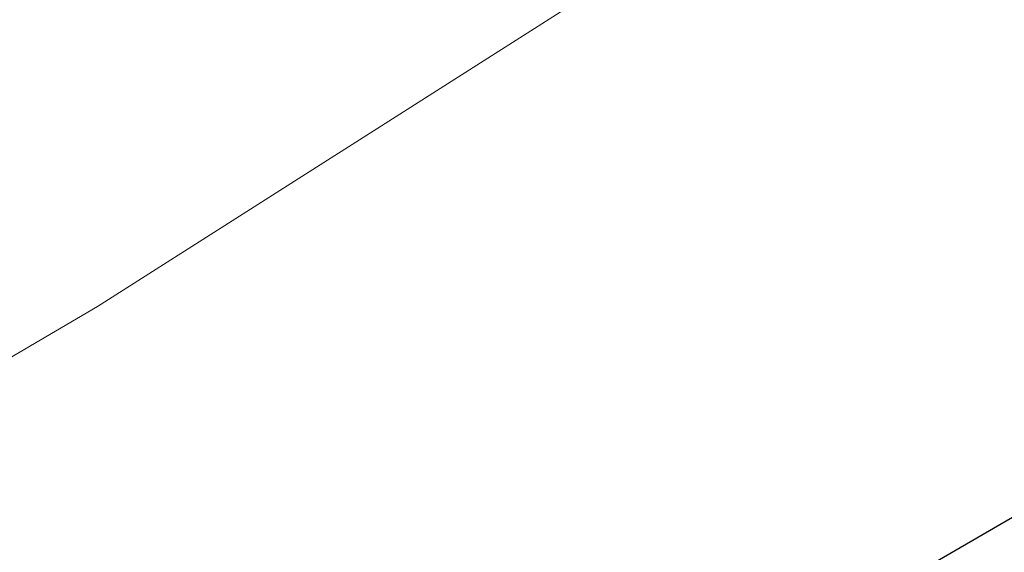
# Model space of a CAD drawing. Header units: metres. Extents: x 163628 to 167855, y 402678 to 405435.
# Tile 468 of 656: x 167389.083 to 167390.241, y 404859.355 to 404859.982. Entities that reach past the tile are written whole.
import ezdxf

# ---------------------------------------------------------------- set-up
doc = ezdxf.new("R2010")
doc.units = ezdxf.units.M
doc.layers.get('0').update_dxf_attribs({"lineweight": 25})
doc.layers.add('X-CA190022.004-UO-DTM inmeting$0$B-ME-KG-BEHEERGRENS-G', color=246, linetype='X-CA190022.004-UO-DTM inmeting$0$KG-BG', lineweight=0)
doc.layers.add('X-CA190022.004-UO-DWM_Snelfietsroute$0$N-WE-VH-KANTOPSLUITING_ACHTERKANTBAND-G', color=125, linetype='Continuous', lineweight=25)
doc.layers.add('X-CA190022.004-UO-DTM inmeting$0$X-XX-AL-MEETPUNT-S', color=246, linetype='Continuous', lineweight=0, plot=False)
doc.linetypes.add('X-CA190022.004-UO-DTM inmeting$0$KG-BG', pattern='A,5.5,-2,[4,NLCS.SHX,S=1,R=0,X=0,Y=0],-2', length=9.5)

# ---------------------------------------------------------------- blocks, each defined once
blk = doc.blocks.new('X-CA190022.004-UO-DTM inmeting$0$punt')
at = {"color": 0, "lineweight": -2}
blk.add_line((0, 0), (0, 0), dxfattribs=at)

msp = doc.modelspace()

# ---------------------------------------------------------------- linework, layer by layer
at = {"layer": 'X-CA190022.004-UO-DTM inmeting$0$B-ME-KG-BEHEERGRENS-G', "ltscale": 0.5}
for p, q in [((167398.189, 404865.388, 9.09), (167389.175, 404859.644, 9.101)), ((167389.175, 404859.644, 9.101), (167386.691, 404858.1889, 9.2384))]:
    msp.add_line(p, q, dxfattribs=at)
at = {"layer": 'X-CA190022.004-UO-DWM_Snelfietsroute$0$N-WE-VH-KANTOPSLUITING_ACHTERKANTBAND-G', "ltscale": 0.2, "flags": 128}
msp.add_lwpolyline([(167381.5817, 404855.2899), (167381.9832, 404854.598), (167393.9345, 404861.5344)], dxfattribs=at)

# ---------------------------------------------------------------- block references
at = {"layer": 'X-CA190022.004-UO-DTM inmeting$0$X-XX-AL-MEETPUNT-S', "linetype": 'ByBlock', "lineweight": -2}
msp.add_blockref('X-CA190022.004-UO-DTM inmeting$0$punt', (167389.175, 404859.644, 9.101), dxfattribs=at)

doc.saveas('drawing.dxf')
